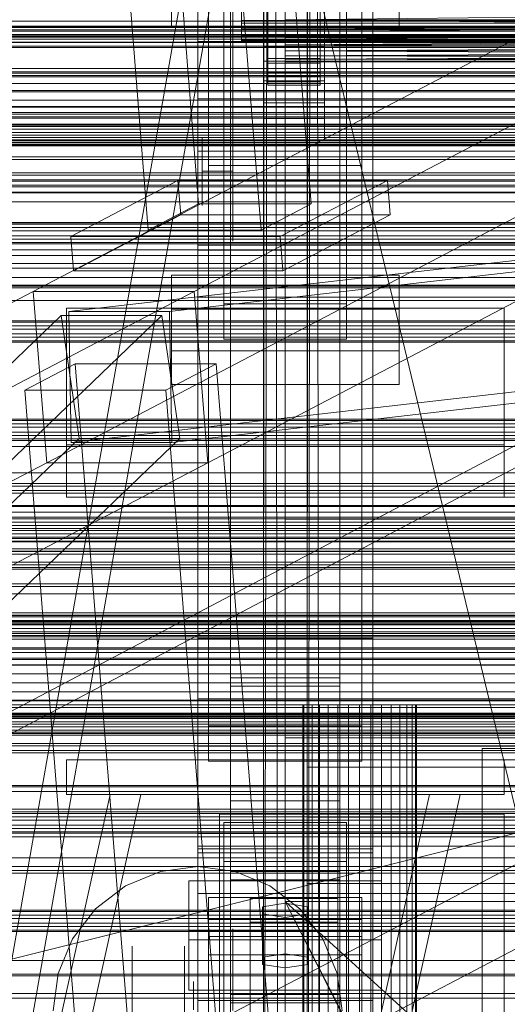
# Model space of a CAD drawing. Header units: millimetres. Extents: x -4738 to 65662, y -68080 to 6847.
# Tile 267 of 656: x -491 to -379, y -34084 to -33858. Entities that reach past the tile are written whole.
import ezdxf

# ---------------------------------------------------------------- set-up
doc = ezdxf.new("R2010")
doc.units = ezdxf.units.MM
for name, color, linetype, lineweight in [('COTAS_O', 1, 'Continuous', 0), ('frontal_briquetadora', 7, 'Continuous', 0), ('frontal_C01', 7, 'Continuous', 0), ('frontal_C02', 7, 'Continuous', 0), ('frontal_C03', 7, 'Continuous', 0), ('frontal_C10', 7, 'Continuous', 0), ('frontal_dosificador', 7, 'Continuous', 0), ('frontal_secador', 7, 'Continuous', 0)]:
    doc.layers.add(name, color=color, linetype=linetype, lineweight=lineweight)
doc.dimstyles.new('R19_100', dxfattribs={"dimtxt": 250, "dimasz": 150, "dimexe": 150, "dimexo": 80, "dimgap": 100, "dimtad": 1, "dimtih": 1, "dimtoh": 1, "dimdsep": 46, "dimcen": 0.09, "dimadec": 0, "dimazin": 0, "dimtfac": 1, "dimtdec": 4, "dimtofl": 0, "dimtmove": 0, "dimatfit": 3, "dimfxl": 1, "dimtolj": 1, "dimtzin": 0, "dimarcsym": 0})

# ---------------------------------------------------------------- blocks, each defined once
blk = doc.blocks.new('DIM_R31_48')
at = {"layer": 'COTAS_O'}
for p, q in [((-1725, -33700), (-1575, -33655)), ((1725, -33700), (1575, -33655)), ((-1725, -34400), (-1725, -33700)), ((-1725, -33700), (1725, -33700)), ((-1725, -33700), (-1575, -33745)), ((1725, -33700), (1575, -33745)), ((1725, -34400), (1725, -33700))]:
    blk.add_line(p, q, dxfattribs=at)
blk.add_text('3450 O', height=250, dxfattribs=at).set_placement((0, -33600))
blk = doc.blocks.new('DIM_R31_51')
at = {"layer": 'COTAS_O'}
for p, q in [((-650, -33700), (50, -33700)), ((50, -33700), (5, -33850)), ((50, -34900), (50, -33700)), ((50, -33700), (95, -33850)), ((50, -34900), (5, -34750)), ((50, -34900), (95, -34750)), ((-650, -34900), (50, -34900))]:
    blk.add_line(p, q, dxfattribs=at)
blk.add_text('1200 O', height=250, rotation=90, dxfattribs=at).set_placement((-50, -34300))
blk = doc.blocks.new('DIM_R31_52')
at = {"layer": 'COTAS_O'}
for p, q in [((-650, -34200), (-500, -34155)), ((650, -34200), (500, -34155)), ((-650, -34900), (-650, -34200)), ((-650, -34200), (650, -34200)), ((-650, -34200), (-500, -34245)), ((650, -34200), (500, -34245)), ((650, -34900), (650, -34200))]:
    blk.add_line(p, q, dxfattribs=at)
blk.add_text('1300 O', height=250, dxfattribs=at).set_placement((0, -34100))

msp = doc.modelspace()

# ---------------------------------------------------------------- linework, layer by layer
at = {"layer": 'frontal_briquetadora'}
for p, q in [((-430, -33820), (-430, -34060)), ((-430, -34260), (-430, -33820)), ((-430, -34680), (-430, -33820)), ((-430, -33820), (-223.45, -34680)), ((-430, -33853.384), (-430, -34060)), ((-442, -33854.202), (-442, -33872.05)), ((-430, -33854.202), (-430, -33872.05)), ((-210, -33855.985), (-430, -33858.384)), ((-430, -33858.384), (-430, -33855.985)), ((-430, -34060), (-430, -33855.985)), ((-210, -33858.384), (-430, -33858.384)), ((-210, -33858.384), (-430, -33860.559)), ((-430, -33860.559), (-430, -33858.384)), ((-210, -33860.559), (-430, -33858.384)), ((-430, -33858.384), (-430, -34060)), ((-210, -33860.559), (-430, -33860.559)), ((-210, -33860.559), (-430, -33862.488)), ((-430, -33862.488), (-430, -33860.559)), ((-210, -33862.488), (-430, -33860.559)), ((-430, -33860.559), (-430, -34060)), ((-210, -33862.488), (-430, -33862.488)), ((-210, -33862.488), (-430, -33864.153)), ((-430, -33864.153), (-430, -33862.488)), ((-210, -33864.153), (-430, -33862.488)), ((-430, -33862.488), (-430, -34060)), ((-210, -33864.153), (-430, -33864.153)), ((-210, -33864.153), (-430, -33865.538)), ((-430, -33865.538), (-430, -33864.153)), ((-210, -33865.538), (-430, -33864.153)), ((-430, -33864.153), (-430, -34060)), ((-210, -33865.538), (-430, -33865.538)), ((-210, -33865.538), (-430, -33866.629)), ((-430, -33866.629), (-430, -33865.538)), ((-210, -33866.629), (-430, -33865.538)), ((-430, -33865.538), (-430, -34060)), ((-210, -33866.629), (-430, -33866.629)), ((-210, -33866.629), (-430, -33867.416)), ((-430, -33867.416), (-430, -33866.629)), ((-210, -33867.416), (-430, -33866.629)), ((-430, -33866.629), (-430, -34060)), ((-210, -33867.416), (-430, -33867.416)), ((-210, -33867.416), (-430, -33867.891)), ((-430, -33867.891), (-430, -33867.416)), ((-210, -33867.891), (-430, -33867.416)), ((-430, -33867.416), (-430, -34060)), ((-210, -33867.891), (-430, -33867.891)), ((-210, -33867.891), (-430, -33868.05)), ((-430, -33868.05), (-430, -33867.891)), ((-210, -33868.05), (-430, -33867.891)), ((-430, -33867.891), (-430, -34060)), ((-210, -33868.05), (-430, -33868.05)), ((-430, -33868.05), (-430, -34060)), ((-442, -33872.05), (-442, -33887.376)), ((-430, -33872.05), (-430, -33887.376)), ((-449, -33886.795), (-449, -33885.25)), ((-449, -33889.579), (-449, -33886.795)), ((-442, -33886.795), (-442, -33885.25)), ((-442, -33889.579), (-442, -33886.795)), ((-449, -33893.05), (-449, -33889.579)), ((-442, -33887.376), (-442, -33899.136)), ((-442, -33893.05), (-442, -33889.579)), ((-430, -33887.376), (-430, -33899.136)), ((-442, -33893.05), (-449, -33893.05)), ((-449, -33893.05), (-449, -33896.521)), ((-442, -33893.05), (-442, -33896.521)), ((-449, -33896.521), (-449, -33899.304)), ((-442, -33896.521), (-442, -33899.304)), ((-449, -33899.304), (-449, -33900.849)), ((-442, -33899.136), (-442, -33906.528)), ((-442, -33899.304), (-442, -33900.849)), ((-430, -33899.136), (-430, -33906.528)), ((-442, -33906.528), (-442, -33909.05)), ((-430, -33906.528), (-430, -33909.05)), ((-430, -34060), (-430, -34490)), ((-210, -34060), (-430, -34060)), ((-430, -34060), (-210, -34260)), ((-430, -34060), (-430, -34260)), ((-335.556, -34060), (-430, -34060)), ((-430, -34060), (-333.957, -34060)), ((-337.006, -34060), (-430, -34060)), ((-338.292, -34060), (-430, -34060)), ((-430, -34060), (-332.223, -34060)), ((-339.402, -34060), (-430, -34060)), ((-430, -34060), (-330.371, -34060)), ((-340.325, -34060), (-430, -34060)), ((-430, -34060), (-328.419, -34060)), ((-341.053, -34060), (-430, -34060)), ((-430, -34060), (-326.386, -34060)), ((-430, -34060), (-324.292, -34060)), ((-341.577, -34060), (-430, -34060)), ((-341.894, -34060), (-430, -34060)), ((-430, -34060), (-322.156, -34060)), ((-342, -34060), (-430, -34060)), ((-430, -34060), (-320, -34060)), ((-430, -34060), (-430, -34305)), ((-430, -34496), (-430, -34060)), ((-430, -34060), (-210, -34490)), ((-430, -34060), (-210, -34496)), ((-442, -34068.127), (-442, -34066.237)), ((-430, -34068.127), (-430, -34066.237)), ((-442, -34071.891), (-442, -34068.127)), ((-430, -34071.891), (-430, -34068.127)), ((-465, -34072.087), (-465, -34070.232)), ((-453, -34072.087), (-453, -34070.232)), ((-442, -34077.495), (-442, -34071.891)), ((-430, -34077.495), (-430, -34071.891)), ((-465, -34075.779), (-465, -34072.087)), ((-453, -34075.779), (-453, -34072.087)), ((-465, -34081.275), (-465, -34075.779)), ((-453, -34081.275), (-453, -34075.779)), ((-451, -34080.618), (-451, -34078.301)), ((-442, -34084.887), (-442, -34077.495)), ((-442, -34080.618), (-442, -34078.301)), ((-430, -34084.887), (-430, -34077.495)), ((-451, -34084.793), (-451, -34080.618)), ((-442, -34084.793), (-442, -34080.618)), ((-465, -34088.525), (-465, -34081.275)), ((-453, -34088.525), (-453, -34081.275))]:
    msp.add_line(p, q, dxfattribs=at)
at = {"layer": 'frontal_C01'}
for p, q in [((-442.5, -34010.796), (-442.5, -33407.996)), ((-417.5, -33407.996), (-417.5, -34010.796)), ((-442.5, -34036.976), (-442.5, -33434.177)), ((-417.5, -34036.976), (-417.5, -33434.177)), ((-450, -33999.812), (-450, -33676.273)), ((-410, -33676.273), (-410, -33999.812)), ((-450, -34047.96), (-450, -33724.422)), ((-410, -34047.96), (-410, -33724.422)), ((-450, -34048.905), (-450, -33725.366)), ((-410, -33725.366), (-410, -34048.905)), ((-447.5, -34019.842), (-447.5, -33740.581)), ((-412.5, -33740.581), (-412.5, -34019.842)), ((-447.5, -34027.93), (-447.5, -33748.67)), ((-412.5, -34027.93), (-412.5, -33748.67)), ((-450, -34087.423), (-450, -33763.885)), ((-410, -34087.423), (-410, -33763.885)), ((-444, -33923.341), (-444, -33835.2)), ((-416, -33835.2), (-416, -33923.341)), ((-444, -33843.289), (-444, -33931.429)), ((-416, -33931.429), (-416, -33843.289)), ((980, -33862.304), (-980, -33862.304)), ((980, -33912.304), (-980, -33912.304)), ((980, -33917.304), (-980, -33917.304)), ((-456, -33934.087), (-456, -33916.831)), ((-456, -33916.831), (-404, -33916.831)), ((-456, -33924.535), (-456, -33916.831)), ((-404, -33916.831), (-404, -33934.087)), ((-404, -33916.831), (-404, -33924.535)), ((-416, -33923.341), (-444, -33923.341)), ((-444, -33923.341), (-444, -33931.429)), ((-416, -33931.429), (-416, -33923.341)), ((-404, -33924.535), (-456, -33924.535)), ((-456, -33924.535), (-456, -33941.791)), ((-404, -33941.791), (-404, -33924.535)), ((-444, -33931.429), (-416, -33931.429)), ((-404, -33934.087), (-456, -33934.087)), ((-456, -33934.087), (-456, -33941.791)), ((-404, -33941.791), (-404, -33934.087)), ((-456, -33941.791), (-404, -33941.791)), ((-410, -33999.812), (-450, -33999.812)), ((-450, -33999.812), (-450, -34047.96)), ((-450, -34323.351), (-450, -33999.812)), ((-410, -34047.96), (-410, -33999.812)), ((-410, -33999.812), (-410, -34323.351)), ((-417.5, -34008.896), (-442.5, -34008.896)), ((-442.5, -34008.896), (-442.5, -34038.876)), ((-442.5, -34053.174), (-442.5, -34008.896)), ((-417.5, -34038.876), (-417.5, -34008.896)), ((-417.5, -34008.896), (-417.5, -34053.174)), ((-442.5, -34036.976), (-442.5, -34010.796)), ((-442.5, -34010.796), (-417.5, -34010.796)), ((-417.5, -34010.796), (-417.5, -34036.976)), ((-450, -34024.464), (-450, -34013.679)), ((-450, -34013.679), (450, -34013.679)), ((-450, -34047.383), (-450, -34013.679)), ((-412.5, -34019.842), (-447.5, -34019.842)), ((-447.5, -34019.842), (-447.5, -34027.93)), ((-412.5, -34027.93), (-412.5, -34019.842)), ((450, -34024.464), (-450, -34024.464)), ((-450, -34024.464), (-450, -34058.168)), ((-447.5, -34027.93), (-412.5, -34027.93)), ((-417.5, -34036.976), (-442.5, -34036.976)), ((-442.5, -34038.876), (-417.5, -34038.876)), ((-442.5, -34083.154), (-442.5, -34038.876)), ((-417.5, -34083.154), (-417.5, -34038.876)), ((450, -34047.383), (-450, -34047.383)), ((-450, -34047.383), (-450, -34058.168)), ((-450, -34047.96), (-410, -34047.96)), ((-450, -34371.499), (-450, -34047.96)), ((-410, -34048.905), (-450, -34048.905)), ((-450, -34048.905), (-450, -34087.423)), ((-450, -34372.443), (-450, -34048.905)), ((-410, -34371.499), (-410, -34047.96)), ((-410, -34087.423), (-410, -34048.905)), ((-410, -34048.905), (-410, -34372.443)), ((-442.5, -34083.154), (-442.5, -34053.174)), ((-442.5, -34053.174), (-417.5, -34053.174)), ((-417.5, -34053.174), (-417.5, -34083.154)), ((-452, -34068.743), (-452, -34055.262)), ((-452, -34055.262), (-408, -34055.262)), ((-452, -34066.818), (-452, -34055.262)), ((-417.5, -34055.074), (-442.5, -34055.074)), ((-442.5, -34055.074), (-442.5, -34081.254)), ((-442.5, -34657.873), (-442.5, -34055.074)), ((-417.5, -34081.254), (-417.5, -34055.074)), ((-417.5, -34055.074), (-417.5, -34657.873)), ((-408, -34055.262), (-408, -34068.743)), ((-408, -34055.262), (-408, -34066.818)), ((-450, -34058.168), (450, -34058.168)), ((-438, -34064.699), (-438, -34059.306)), ((-438, -34059.306), (-418, -34059.306)), ((-438, -34201.387), (-438, -34059.306)), ((-430, -34060.385), (-435.196, -34061.194)), ((-424.804, -34061.194), (-430, -34060.385)), ((-430, -34071.94), (-430, -34060.385)), ((-418, -34059.306), (-418, -34064.699)), ((-418, -34059.306), (-418, -34201.387)), ((-435.196, -34061.194), (-435.196, -34062.811)), ((-435.196, -34072.749), (-435.196, -34061.194)), ((-435.196, -34062.811), (-430, -34063.62)), ((-435.196, -34074.367), (-435.196, -34062.811)), ((-430, -34063.62), (-424.804, -34062.811)), ((-424.804, -34062.811), (-424.804, -34061.194)), ((-424.804, -34072.749), (-424.804, -34061.194)), ((-424.804, -34074.367), (-424.804, -34062.811)), ((-447.5, -34072.208), (-447.5, -34064.12)), ((-447.5, -34064.12), (-412.5, -34064.12)), ((-447.5, -34343.381), (-447.5, -34064.12)), ((-418, -34064.699), (-438, -34064.699)), ((-438, -34064.699), (-438, -34206.779)), ((-430, -34063.62), (-430, -34075.176)), ((-418, -34206.779), (-418, -34064.699)), ((-412.5, -34064.12), (-412.5, -34072.208)), ((-412.5, -34064.12), (-412.5, -34343.381)), ((-408, -34066.818), (-452, -34066.818)), ((-452, -34066.818), (-452, -34080.298)), ((-408, -34080.298), (-408, -34066.818)), ((-408, -34068.743), (-452, -34068.743)), ((-452, -34068.743), (-452, -34080.298)), ((-408, -34080.298), (-408, -34068.743)), ((-412.5, -34072.208), (-447.5, -34072.208)), ((-447.5, -34351.469), (-447.5, -34072.208)), ((-435.196, -34072.749), (-430, -34071.94)), ((-435.196, -34074.367), (-435.196, -34072.749)), ((-430, -34071.94), (-424.804, -34072.749)), ((-424.804, -34072.749), (-424.804, -34074.367)), ((-412.5, -34351.469), (-412.5, -34072.208)), ((-430, -34075.176), (-435.196, -34074.367)), ((-424.804, -34074.367), (-430, -34075.176)), ((-452, -34080.298), (-408, -34080.298)), ((-442.5, -34081.254), (-417.5, -34081.254)), ((-442.5, -34684.054), (-442.5, -34081.254)), ((-417.5, -34083.154), (-442.5, -34083.154)), ((-417.5, -34684.054), (-417.5, -34081.254))]:
    msp.add_line(p, q, dxfattribs=at)
at = {"layer": 'frontal_C02'}
for p, q in [((-450, -33863.38), (-450, -33505.718)), ((-410, -33505.718), (-410, -33863.38)), ((-827, -35975), (-397, -33530.372)), ((-820, -35975), (-390, -33530.372)), ((-450, -33911.107), (-450, -33553.445)), ((-410, -33911.107), (-410, -33553.445)), ((-450, -34044.45), (-450, -33686.788)), ((-410, -33686.788), (-410, -34044.45)), ((-442.5, -34231.462), (-442.5, -33692.436)), ((-417.5, -33692.436), (-417.5, -34231.462)), ((-447.5, -33882.773), (-447.5, -33701.408)), ((-412.5, -33701.408), (-412.5, -33882.773)), ((-447.5, -33891.714), (-447.5, -33710.35)), ((-412.5, -33891.714), (-412.5, -33710.35)), ((-442.5, -34258.348), (-442.5, -33719.322)), ((-417.5, -34258.348), (-417.5, -33719.322)), ((-450, -34082.632), (-450, -33724.97)), ((-410, -34082.632), (-410, -33724.97)), ((-435, -33867.862), (-435, -33827.771)), ((-421, -33827.771), (-421, -33867.862)), ((-435, -33831.347), (-435, -33871.438)), ((-421, -33871.438), (-421, -33831.347)), ((-435, -33877.399), (-435, -33837.308)), ((-421, -33837.308), (-421, -33877.399)), ((-456, -33841.062), (-456, -33860.137)), ((-435, -33840.885), (-435, -33880.976)), ((-421, -33880.976), (-421, -33840.885)), ((-404, -33860.137), (-404, -33841.062)), ((-456, -33852.501), (-456, -33860.137)), ((-404, -33860.137), (-404, -33852.501)), ((-434, -33853.597), (-434, -33858.537)), ((-434, -33860.036), (-434, -33855.149)), ((-422, -33858.537), (-422, -33853.597)), ((-422, -33855.149), (-422, -33860.036)), ((-440, -33856.346), (-440, -33858.551)), ((-440, -33859.188), (-440, -33857.056)), ((-434, -33858.551), (-434, -33856.346)), ((-434, -33856.346), (-434, -33858.537)), ((-434, -33857.056), (-434, -33860.036)), ((-434, -33857.056), (-434, -33859.188)), ((-422, -33858.537), (-422, -33856.346)), ((-422, -33856.346), (-422, -33858.551)), ((-422, -33860.036), (-422, -33857.056)), ((-422, -33859.188), (-422, -33857.056)), ((-456, -33860.137), (-404, -33860.137)), ((-440, -33858.551), (-440, -33860.472)), ((-440, -33858.551), (440, -33858.551)), ((-440, -33860.992), (-440, -33859.188)), ((-440, -33859.188), (440, -33859.188)), ((-434, -33858.537), (-434, -33863.194)), ((-434, -33858.537), (-422, -33858.537)), ((-434, -33860.472), (-434, -33858.551)), ((-434, -33858.551), (-434, -33863.194)), ((-422, -33858.551), (-434, -33858.551)), ((-434, -33859.188), (-434, -33864.538)), ((-422, -33859.188), (-434, -33859.188)), ((-434, -33859.188), (-434, -33860.992)), ((-434, -33860.036), (-422, -33860.036)), ((-434, -33864.538), (-434, -33860.036)), ((-422, -33863.194), (-422, -33858.537)), ((-422, -33863.194), (-422, -33858.551)), ((-422, -33858.551), (-422, -33860.472)), ((-422, -33864.538), (-422, -33859.188)), ((-422, -33860.992), (-422, -33859.188)), ((-422, -33860.036), (-422, -33864.538)), ((-440, -33860.472), (-440, -33861.977)), ((-440, -33860.472), (440, -33860.472)), ((-440, -33862.345), (-440, -33860.992)), ((-440, -33860.992), (440, -33860.992)), ((-440, -33861.977), (-440, -33862.964)), ((-440, -33861.977), (440, -33861.977)), ((-440, -33863.155), (-440, -33862.345)), ((-440, -33862.345), (440, -33862.345)), ((-434, -33861.977), (-434, -33860.472)), ((-434, -33860.472), (-434, -33867.249)), ((-422, -33860.472), (-434, -33860.472)), ((-434, -33860.992), (-434, -33868.346)), ((-422, -33860.992), (-434, -33860.992)), ((-434, -33860.992), (-434, -33862.345)), ((-434, -33862.964), (-434, -33861.977)), ((-434, -33861.977), (-434, -33870.426)), ((-422, -33861.977), (-434, -33861.977)), ((-434, -33862.345), (-434, -33871.202)), ((-422, -33862.345), (-434, -33862.345)), ((-434, -33862.345), (-434, -33863.155)), ((-422, -33867.249), (-422, -33860.472)), ((-422, -33860.472), (-422, -33861.977)), ((-422, -33868.346), (-422, -33860.992)), ((-422, -33862.345), (-422, -33860.992)), ((-422, -33870.426), (-422, -33861.977)), ((-422, -33861.977), (-422, -33862.964)), ((-422, -33871.202), (-422, -33862.345)), ((-422, -33863.155), (-422, -33862.345)), ((-410, -33863.38), (-450, -33863.38)), ((-450, -33863.38), (-450, -33911.107)), ((-450, -34221.042), (-450, -33863.38)), ((-440, -33862.964), (-440, -33863.366)), ((-440, -33862.964), (440, -33862.964)), ((-440, -33863.366), (-440, -33863.155)), ((-440, -33863.155), (440, -33863.155)), ((-440, -33863.366), (440, -33863.366)), ((-435, -33878.411), (-435, -33864.7)), ((-435, -33864.7), (-421, -33864.7)), ((-435, -33872.337), (-435, -33864.7)), ((-434, -33863.366), (-434, -33862.964)), ((-434, -33862.964), (-434, -33872.51)), ((-422, -33862.964), (-434, -33862.964)), ((-434, -33863.155), (-434, -33872.912)), ((-422, -33863.155), (-434, -33863.155)), ((-434, -33863.155), (-434, -33863.366)), ((-434, -33863.194), (-434, -33867.249)), ((-434, -33863.194), (-422, -33863.194)), ((-434, -33863.366), (-434, -33873.358)), ((-422, -33863.366), (-434, -33863.366)), ((-434, -33864.538), (-422, -33864.538)), ((-434, -33868.346), (-434, -33864.538)), ((-422, -33872.51), (-422, -33862.964)), ((-422, -33862.964), (-422, -33863.366)), ((-422, -33872.912), (-422, -33863.155)), ((-422, -33863.366), (-422, -33863.155)), ((-422, -33867.249), (-422, -33863.194)), ((-422, -33873.358), (-422, -33863.366)), ((-422, -33864.538), (-422, -33868.346)), ((-421, -33864.7), (-421, -33878.411)), ((-421, -33864.7), (-421, -33872.337)), ((-410, -33911.107), (-410, -33863.38)), ((-410, -33863.38), (-410, -34221.042)), ((-421, -33867.862), (-435, -33867.862)), ((-435, -33867.862), (-435, -33871.438)), ((-434, -33867.249), (-434, -33870.426)), ((-434, -33867.249), (-422, -33867.249)), ((-434, -33868.346), (-422, -33868.346)), ((-434, -33871.202), (-434, -33868.346)), ((-422, -33870.426), (-422, -33867.249)), ((-422, -33868.346), (-422, -33871.202)), ((-421, -33871.438), (-421, -33867.862)), ((-435, -33871.438), (-421, -33871.438)), ((-434, -33870.426), (-434, -33872.51)), ((-434, -33870.426), (-422, -33870.426)), ((-434, -33871.202), (-422, -33871.202)), ((-434, -33872.912), (-434, -33871.202)), ((-422, -33872.51), (-422, -33870.426)), ((-422, -33871.202), (-422, -33872.912)), ((-421, -33872.337), (-435, -33872.337)), ((-435, -33872.337), (-435, -33886.047)), ((-434, -33872.51), (-434, -33873.358)), ((-434, -33872.51), (-422, -33872.51)), ((-434, -33872.912), (-422, -33872.912)), ((-434, -33873.358), (-434, -33872.912)), ((-434, -33873.358), (-422, -33873.358)), ((-422, -33873.358), (-422, -33872.51)), ((-422, -33872.912), (-422, -33873.358)), ((-421, -33886.047), (-421, -33872.337)), ((-450, -33888.432), (-450, -33876.51)), ((-450, -33876.51), (450, -33876.51)), ((-450, -33909.919), (-450, -33876.51)), ((-421, -33877.399), (-435, -33877.399)), ((-435, -33877.399), (-435, -33880.976)), ((-421, -33880.976), (-421, -33877.399)), ((-421, -33878.411), (-435, -33878.411)), ((-435, -33878.411), (-435, -33886.047)), ((-421, -33886.047), (-421, -33878.411)), ((-412.5, -33882.773), (-447.5, -33882.773)), ((-447.5, -33882.773), (-447.5, -33891.714)), ((-435, -33880.976), (-421, -33880.976)), ((-412.5, -33891.714), (-412.5, -33882.773)), ((-435, -33886.047), (-421, -33886.047)), ((450, -33888.432), (-450, -33888.432)), ((-450, -33888.432), (-450, -33921.841)), ((-447.5, -33891.714), (-412.5, -33891.714)), ((450, -33909.919), (-450, -33909.919)), ((-450, -33909.919), (-450, -33921.841)), ((-450, -33911.107), (-410, -33911.107)), ((-450, -34268.769), (-450, -33911.107)), ((-410, -34268.769), (-410, -33911.107)), ((-450, -33921.841), (450, -33921.841)), ((-480, -33955.57), (-480, -33924.346)), ((-480, -33924.346), (-380, -33924.346)), ((-480, -33967.57), (-480, -33924.346)), ((-380, -33924.346), (-380, -33955.57)), ((-380, -33924.346), (-380, -33967.57)), ((-380, -33955.57), (-480, -33955.57)), ((-480, -33955.57), (-480, -33967.57)), ((-380, -33967.57), (-380, -33955.57)), ((-480, -33967.57), (-380, -33967.57)), ((-430, -33967.57), (-430, -33972.57)), ((430, -33967.57), (-430, -33967.57)), ((430, -33972.57), (-430, -33972.57)), ((-430, -33972.57), (-430, -34022.57)), ((-430, -34022.57), (-430, -34027.57)), ((430, -34022.57), (-430, -34022.57)), ((-480, -34027.57), (-380, -34027.57)), ((-480, -34035.57), (-480, -34027.57)), ((430, -34027.57), (-430, -34027.57)), ((-380, -34035.57), (-380, -34027.57)), ((-425, -34044.426), (-425, -34029.285)), ((-425, -34029.285), (425, -34029.285)), ((-425, -34040.739), (-425, -34029.285)), ((-900, -35975), (-470, -34035.57)), ((-893, -35975), (-463, -34035.57)), ((-827, -35975), (-397, -34035.57)), ((-820, -35975), (-390, -34035.57)), ((-480, -34035.57), (-380, -34035.57)), ((-470, -34035.57), (-463, -34035.57)), ((-463, -34035.57), (-397, -34035.57)), ((-397, -34035.57), (-390, -34035.57)), ((-444, -34050.871), (-444, -34041.93)), ((-444, -34041.93), (-416, -34041.93)), ((-444, -34132.492), (-444, -34041.93)), ((425, -34040.739), (-425, -34040.739)), ((-425, -34040.739), (-425, -34055.88)), ((-416, -34041.93), (-416, -34050.871)), ((-416, -34041.93), (-416, -34132.492)), ((-410, -34044.45), (-450, -34044.45)), ((-450, -34044.45), (-450, -34082.632)), ((-450, -34402.112), (-450, -34044.45)), ((425, -34044.426), (-425, -34044.426)), ((-425, -34044.426), (-425, -34055.88)), ((-410, -34082.632), (-410, -34044.45)), ((-410, -34044.45), (-410, -34402.112)), ((-416, -34050.871), (-444, -34050.871)), ((-444, -34050.871), (-444, -34141.434)), ((-416, -34141.434), (-416, -34050.871)), ((-425, -34055.88), (425, -34055.88)), ((-447.5, -34068.012), (-447.5, -34059.07)), ((-447.5, -34059.07), (-412.5, -34059.07)), ((-447.5, -34240.435), (-447.5, -34059.07)), ((-412.5, -34059.07), (-412.5, -34068.012)), ((-412.5, -34059.07), (-412.5, -34240.435)), ((-412.5, -34068.012), (-447.5, -34068.012)), ((-447.5, -34249.376), (-447.5, -34068.012)), ((-412.5, -34249.376), (-412.5, -34068.012)), ((-450, -34082.632), (-410, -34082.632)), ((-450, -34440.294), (-450, -34082.632)), ((-410, -34440.294), (-410, -34082.632))]:
    msp.add_line(p, q, dxfattribs=at)
at = {"layer": 'frontal_C03'}
for p, q in [((1496, -33858.718), (-1496, -33858.718)), ((1496, -33859.984), (-1496, -33859.984)), ((1496, -33860.101), (-1496, -33860.101)), ((1250, -33859.864), (-1250, -33859.864)), ((1250, -33860.181), (-1250, -33860.181)), ((1250, -33860.974), (-1250, -33860.974)), ((-1250, -33861.739), (1250, -33861.739)), ((1250, -33862.042), (-1250, -33862.042)), ((1250, -33862.862), (-1250, -33862.862)), ((1250, -33863.495), (-1250, -33863.495)), ((1250, -33863.626), (-1250, -33863.626)), ((1250, -33864.42), (-1250, -33864.42)), ((1250, -33864.736), (-1250, -33864.736)), ((1250, -33864.749), (-1250, -33864.749)), ((1250, -33869.528), (-1250, -33869.528)), ((1250, -33870.598), (-1250, -33870.598)), ((1250, -33871.133), (-1250, -33871.133)), ((1250, -33871.435), (-1250, -33871.435)), ((1250, -33874.601), (-1250, -33874.601)), ((1250, -33874.895), (-1250, -33874.895)), ((1496, -33878.238), (-1496, -33878.238)), ((1496, -33878.356), (-1496, -33878.356)), ((1496, -33879.622), (-1496, -33879.622)), ((1496, -33879.957), (-1496, -33879.957)), ((-1579, -33880.615), (1579, -33880.615)), ((1496, -33882.297), (-1496, -33882.297)), ((1496, -33882.798), (-1496, -33882.798)), ((-1250, -33880.914), (1250, -33880.914)), ((1250, -33882.322), (-1250, -33882.322)), ((1250, -33882.638), (-1250, -33882.638)), ((1250, -33882.807), (-1250, -33882.807)), ((1250, -33883.432), (-1250, -33883.432)), ((-1250, -33884.196), (1250, -33884.196)), ((-1496, -33885.855), (1496, -33885.855)), ((1496, -33886.446), (-1496, -33886.446)), ((1250, -33885.319), (-1250, -33885.319)), ((1250, -33886.083), (-1250, -33886.083)), ((1250, -33886.877), (-1250, -33886.877)), ((1250, -33887.194), (-1250, -33887.194)), ((1496, -33889.755), (-1496, -33889.755)), ((1496, -33890.346), (-1496, -33890.346)), ((1496, -33893.403), (-1496, -33893.403)), ((1496, -33893.905), (-1496, -33893.905)), ((1250, -33893.394), (-1250, -33893.394)), ((1496, -33896.244), (-1496, -33896.244)), ((1250, -33895.287), (-1250, -33895.287)), ((1496, -33896.579), (-1496, -33896.579)), ((1496, -33897.845), (-1496, -33897.845)), ((1496, -33897.963), (-1496, -33897.963)), ((1250, -33904.779), (-1250, -33904.779)), ((1250, -33905.068), (-1250, -33905.068)), ((1250, -33905.096), (-1250, -33905.096)), ((1250, -33905.89), (-1250, -33905.89)), ((-1250, -33906.654), (1250, -33906.654)), ((1250, -33906.673), (-1250, -33906.673)), ((1250, -33907.777), (-1250, -33907.777)), ((1250, -33908.541), (-1250, -33908.541)), ((1250, -33909.335), (-1250, -33909.335)), ((1250, -33909.652), (-1250, -33909.652)), ((1250, -33914.159), (-1250, -33914.159)), ((1250, -33915.232), (-1250, -33915.232)), ((1250, -33919.283), (-1250, -33919.283)), ((1250, -33919.66), (-1250, -33919.66)), ((-1579, -33922.615), (1579, -33922.615)), ((1250, -33927.237), (-1250, -33927.237)), ((1250, -33927.553), (-1250, -33927.553)), ((1250, -33928.347), (-1250, -33928.347)), ((-1250, -33929.112), (1250, -33929.112)), ((1250, -33930.234), (-1250, -33930.234)), ((1250, -33930.999), (-1250, -33930.999)), ((1250, -33931.793), (-1250, -33931.793)), ((1250, -33932.109), (-1250, -33932.109)), ((1250, -33949.694), (-1250, -33949.694)), ((1250, -33950.011), (-1250, -33950.011)), ((1250, -33950.805), (-1250, -33950.805)), ((-1250, -33951.569), (1250, -33951.569)), ((1250, -33952.692), (-1250, -33952.692)), ((1250, -33953.456), (-1250, -33953.456)), ((1250, -33954.25), (-1250, -33954.25)), ((1250, -33954.567), (-1250, -33954.567)), ((1250, -33972.152), (-1250, -33972.152)), ((1250, -33972.469), (-1250, -33972.469)), ((1250, -33973.263), (-1250, -33973.263)), ((-1250, -33974.027), (1250, -33974.027)), ((1250, -33975.15), (-1250, -33975.15)), ((1250, -33975.914), (-1250, -33975.914)), ((1250, -33976.708), (-1250, -33976.708)), ((1250, -33977.024), (-1250, -33977.024)), ((1250, -33994.61), (-1250, -33994.61)), ((1250, -33994.926), (-1250, -33994.926)), ((1250, -33995.72), (-1250, -33995.72)), ((-1250, -33996.484), (1250, -33996.484)), ((1250, -33997.607), (-1250, -33997.607)), ((1250, -33998.371), (-1250, -33998.371)), ((1250, -33999.165), (-1250, -33999.165)), ((1250, -33999.482), (-1250, -33999.482)), ((1250, -34017.067), (-1250, -34017.067)), ((1250, -34017.384), (-1250, -34017.384)), ((1250, -34018.178), (-1250, -34018.178)), ((-1250, -34018.942), (1250, -34018.942)), ((1250, -34020.065), (-1250, -34020.065)), ((1250, -34020.829), (-1250, -34020.829)), ((1250, -34021.623), (-1250, -34021.623)), ((1250, -34021.94), (-1250, -34021.94)), ((1250, -34039.525), (-1250, -34039.525)), ((1250, -34039.842), (-1250, -34039.842)), ((1250, -34040.636), (-1250, -34040.636)), ((-1250, -34041.4), (1250, -34041.4)), ((1250, -34042.523), (-1250, -34042.523)), ((1250, -34043.287), (-1250, -34043.287)), ((1250, -34044.081), (-1250, -34044.081)), ((1250, -34044.397), (-1250, -34044.397)), ((1250, -34061.983), (-1250, -34061.983)), ((1250, -34062.299), (-1250, -34062.299)), ((1250, -34063.093), (-1250, -34063.093)), ((-1250, -34063.857), (1250, -34063.857)), ((1250, -34064.98), (-1250, -34064.98)), ((1250, -34065.744), (-1250, -34065.744)), ((1250, -34066.538), (-1250, -34066.538)), ((1250, -34066.855), (-1250, -34066.855)), ((1250, -34076.626), (-1250, -34076.626)), ((1250, -34077.003), (-1250, -34077.003)), ((1250, -34081.054), (-1250, -34081.054)), ((1250, -34082.127), (-1250, -34082.127))]:
    msp.add_line(p, q, dxfattribs=at)
at = {"layer": 'frontal_C10'}
for p, q in [((-28.259, -33679.922), (-487.638, -33920.495)), ((-450.818, -33920.495), (8.561, -33679.922)), ((-484.505, -33959.683), (-25.125, -33719.11)), ((-447.685, -33959.683), (11.695, -33719.11)), ((19.331, -33746.29), (-3989.39, -35862.156)), ((-3988.995, -35867.053), (19.726, -33751.187)), ((-456.821, -33812.85), (-449.811, -33900.515)), ((-424.037, -33900.515), (-431.047, -33812.85)), ((-461.295, -33906.53), (-468.305, -33818.864)), ((-442.531, -33818.864), (-435.521, -33906.53)), ((-765.546, -33860.713), (62.902, -33860.713)), ((-13.767, -33861.166), (-473.146, -34101.739)), ((-436.326, -34101.739), (23.053, -33861.166)), ((-5.167, -33870.674), (-479.43, -33925.104)), ((-456.418, -33925.104), (17.845, -33870.674)), ((32.276, -33876.751), (-796.171, -33876.751)), ((-811.484, -33884.77), (16.964, -33884.77)), ((-747.491, -33886.983), (80.956, -33886.983)), ((65.643, -33895.002), (-762.804, -33895.002)), ((-454.506, -33895.148), (-479.006, -33907.978)), ((-406.64, -33895.148), (-454.506, -33895.148)), ((-454.506, -33895.148), (-453.879, -33902.985)), ((-431.14, -33907.978), (-406.64, -33895.148)), ((-406.013, -33902.985), (-406.64, -33895.148)), ((-478.905, -33955.074), (-4.642, -33900.644)), ((-461.295, -33906.53), (-449.811, -33900.515)), ((-455.893, -33955.074), (18.371, -33900.644)), ((-449.811, -33900.515), (-424.037, -33900.515)), ((-424.037, -33900.515), (-435.521, -33906.53)), ((-478.379, -33915.816), (-453.879, -33902.985)), ((-453.879, -33902.985), (-406.013, -33902.985)), ((-406.013, -33902.985), (-430.513, -33915.816)), ((-435.521, -33906.53), (-461.295, -33906.53)), ((-479.006, -33907.978), (-431.14, -33907.978)), ((-478.379, -33915.816), (-479.006, -33907.978)), ((-431.14, -33907.978), (-430.513, -33915.816)), ((-793.429, -33911.04), (35.018, -33911.04)), ((-430.513, -33915.816), (-478.379, -33915.816)), ((-487.638, -33920.495), (-947.018, -34161.068)), ((-910.198, -34161.068), (-450.818, -33920.495)), ((19.705, -33919.059), (-808.742, -33919.059)), ((-487.638, -33920.495), (-450.818, -33920.495)), ((-484.505, -33959.683), (-487.638, -33920.495)), ((-450.818, -33920.495), (-447.685, -33959.683)), ((-479.43, -33925.104), (-478.905, -33955.074)), ((-456.418, -33925.104), (-479.43, -33925.104)), ((-455.893, -33955.074), (-456.418, -33925.104)), ((-481.226, -33926.045), (-925.722, -34352.76)), ((-902.71, -34352.76), (-458.214, -33926.045)), ((-481.226, -33926.045), (-458.214, -33926.045)), ((-477.109, -33954.133), (-481.226, -33926.045)), ((-458.214, -33926.045), (-454.097, -33954.133)), ((-478.028, -33937.082), (-489.513, -33943.096)), ((-445.811, -33937.082), (-478.028, -33937.082)), ((-478.028, -33937.082), (-463.144, -34123.224)), ((-457.295, -33943.096), (-445.811, -33937.082)), ((-430.927, -34123.224), (-445.811, -33937.082)), ((-489.513, -33943.096), (-457.295, -33943.096)), ((-474.629, -34129.239), (-489.513, -33943.096)), ((-442.411, -34129.239), (-457.295, -33943.096)), ((-921.605, -34380.849), (-477.109, -33954.133)), ((-898.592, -34380.849), (-454.097, -33954.133)), ((-454.097, -33954.133), (-477.109, -33954.133)), ((-478.905, -33955.074), (-455.893, -33955.074)), ((-943.884, -34200.256), (-484.505, -33959.683)), ((-907.064, -34200.256), (-447.685, -33959.683)), ((-447.685, -33959.683), (-484.505, -33959.683)), ((-1690.23, -33964.44), (758.292, -33964.44)), ((781.737, -33964.44), (-1666.785, -33964.44)), ((-1690.23, -33969.44), (758.292, -33969.44)), ((-1679.485, -33969.44), (769.038, -33969.44)), ((770.992, -33969.44), (-1677.531, -33969.44)), ((-1666.785, -33969.44), (781.737, -33969.44)), ((-1690.23, -34019.44), (758.292, -34019.44)), ((-1679.485, -34019.44), (769.038, -34019.44)), ((-1677.531, -34019.44), (770.992, -34019.44)), ((781.737, -34019.44), (-1666.785, -34019.44)), ((-1690.23, -34024.44), (758.292, -34024.44)), ((-1666.785, -34024.44), (781.737, -34024.44))]:
    msp.add_line(p, q, dxfattribs=at)
at = {"layer": 'frontal_dosificador'}
for p, q in [((-150, -33900), (-1850, -33900)), ((-150, -34000), (-1850, -34000)), ((-1200, -34250), (-200, -34000)), ((-200, -34000), (-1200, -34000)), ((-205, -34015), (-555, -34015)), ((-215, -34025), (-385, -34025)), ((-385, -34110), (-385, -34025)), ((-300, -34050), (-1700, -34050)), ((-300, -34052), (-1700, -34052)), ((-458.541, -34053.124), (-466.5, -34056.421)), ((-450, -34052), (-458.541, -34053.124)), ((-441.459, -34053.124), (-450, -34052)), ((-433.5, -34056.421), (-441.459, -34053.124)), ((-466.5, -34056.421), (-473.335, -34061.665)), ((-426.665, -34061.665), (-433.5, -34056.421)), ((-473.335, -34061.665), (-478.579, -34068.5)), ((-421.421, -34068.5), (-426.665, -34061.665)), ((-478.579, -34068.5), (-481.876, -34076.459)), ((-418.124, -34076.459), (-421.421, -34068.5)), ((-481.876, -34076.459), (-483, -34085)), ((-417, -34085), (-418.124, -34076.459))]:
    msp.add_line(p, q, dxfattribs=at)
at = {"layer": 'frontal_secador'}
for p, q in [((-433.02, -33225.78), (-435, -34283)), ((-433.02, -33225.78), (-431.48, -34297.08)), ((-434.78, -33232.82), (-435, -34283)), ((-423.38, -33233.82), (-425, -34277)), ((-423.38, -33233.82), (-422.12, -34288.52)), ((-435, -34283), (-435, -33237)), ((-424.82, -33239.58), (-425, -34277)), ((-425, -34277), (-425, -33243)), ((1250, -33862.349), (-1250, -33862.349)), ((1250, -33870.291), (-1250, -33870.291)), ((1250, -33873), (-1250, -33873)), ((-1250, -33956), (1250, -33956)), ((-1250, -33962), (1250, -33962)), ((-1250, -33965), (1250, -33965)), ((1250, -33966), (-1250, -33966)), ((-1250, -33966.659), (1250, -33966.659)), ((1250, -33969.659), (-1250, -33969.659)), ((-1250, -33971), (1250, -33971)), ((1250, -33974), (-1250, -33974)), ((-1250, -33974.728), (1250, -33974.728)), ((-1250, -33977.588), (1250, -33977.588)), ((1250, -33977.611), (-1250, -33977.611)), ((1250, -33977.728), (-1250, -33977.728)), ((-1250, -33979.387), (1250, -33979.387)), ((1250, -33979.918), (-1250, -33979.918)), ((-1250, -33980), (1250, -33980)), ((1250, -33980.588), (-1250, -33980.588)), ((1250, -33982.387), (-1250, -33982.387)), ((1250, -33983), (-1250, -33983)), ((-1250, -33983.65), (1250, -33983.65)), ((1250, -33984), (-1250, -33984)), ((1250, -33987.382), (-1250, -33987.382)), ((-1250, -33988), (1250, -33988)), ((1250, -33989.689), (-1250, -33989.689)), ((1250, -33994), (-1250, -33994)), ((1250, -33994.545), (-1250, -33994.545)), ((1250, -33996), (-1250, -33996)), ((1250, -33996.144), (-1250, -33996.144)), ((1250, -33996.709), (-1250, -33996.709)), ((1250, -33998.686), (-1250, -33998.686)), ((1320, -34002), (-1320, -34002)), ((1250, -34000), (-1250, -34000)), ((1250, -34002), (-1250, -34002)), ((1320, -34002.273), (-1320, -34002.273)), ((1320, -34003.072), (-1320, -34003.072)), ((1320, -34004.343), (-1320, -34004.343)), ((1320, -34006), (-1320, -34006)), ((1250, -34004.651), (-1250, -34004.651)), ((1250, -34005.859), (-1250, -34005.859)), ((-1250, -34006), (1250, -34006)), ((1320, -34007.929), (-1320, -34007.929)), ((-1320, -34010), (1320, -34010)), ((-1250, -34010), (1250, -34010)), ((1320, -34012.071), (-1320, -34012.071)), ((1320, -34014), (-1320, -34014)), ((1320, -34015.657), (-1320, -34015.657)), ((1250, -34014.141), (-1250, -34014.141)), ((-425.75, -34015), (-426, -34015)), ((-426, -34130), (-426, -34015)), ((-425.01, -34015), (-425.75, -34015)), ((-425.75, -34130), (-425.75, -34015)), ((-423.809, -34015), (-425.01, -34015)), ((-425.01, -34130), (-425.01, -34015)), ((-422.192, -34015), (-423.809, -34015)), ((-423.809, -34130), (-423.809, -34015)), ((-420.222, -34015), (-422.192, -34015)), ((-422.192, -34130), (-422.192, -34015)), ((-417.975, -34015), (-420.222, -34015)), ((-420.222, -34130), (-420.222, -34015)), ((-415.536, -34015), (-417.975, -34015)), ((-417.975, -34130), (-417.975, -34015)), ((-413, -34015), (-415.536, -34015)), ((-415.536, -34130), (-415.536, -34015)), ((-413, -34015), (-410.464, -34015)), ((-413, -34015), (-413, -34130)), ((-410.464, -34015), (-408.025, -34015)), ((-410.464, -34130), (-410.464, -34015)), ((-408.025, -34015), (-405.778, -34015)), ((-408.025, -34130), (-408.025, -34015)), ((-405.778, -34015), (-403.808, -34015)), ((-405.778, -34130), (-405.778, -34015)), ((-403.808, -34015), (-402.191, -34015)), ((-403.808, -34130), (-403.808, -34015)), ((-402.191, -34015), (-400.99, -34015)), ((-402.191, -34130), (-402.191, -34015)), ((-400.99, -34015), (-400.25, -34015)), ((-400.99, -34130), (-400.99, -34015)), ((-400.25, -34015), (-400, -34015)), ((-400.25, -34130), (-400.25, -34015)), ((-400, -34130), (-400, -34015)), ((1320, -34016.928), (-1320, -34016.928)), ((1320, -34017.727), (-1320, -34017.727)), ((1250, -34017.285), (-1250, -34017.285)), ((1320, -34018), (-1320, -34018)), ((1250, -34018), (-1250, -34018)), ((1250, -34021.314), (-1250, -34021.314)), ((1250, -34023.856), (-1250, -34023.856)), ((1250, -34025.455), (-1250, -34025.455)), ((1250, -34026), (-1250, -34026)), ((1360, -34033.5), (-1360, -34033.5)), ((1360, -34034.863), (-1360, -34034.863)), ((1250, -34033.75), (-1250, -34033.75)), ((1360, -34038.859), (-1360, -34038.859)), ((-445, -34040), (-380, -34040)), ((-445, -34110), (-445, -34040)), ((-380, -34110), (-380, -34040)), ((1360, -34045.216), (-1360, -34045.216)), ((1360, -34053.5), (-1360, -34053.5)), ((1250, -34052.924), (-1250, -34052.924)), ((1360, -34063.147), (-1360, -34063.147)), ((-1360, -34073.5), (1360, -34073.5)), ((-1250, -34073.5), (1250, -34073.5))]:
    msp.add_line(p, q, dxfattribs=at)

# ---------------------------------------------------------------- dimensions: what is measured, and where the dimension line sits
at = {"layer": 'COTAS_O'}
for p1, p2, distance, picture, middle in [((-650, -34900), (-650, -33700), -700, 'DIM_R31_51', (50, -34300)), ((-1725, -34400), (1725, -34400), 700, 'DIM_R31_48', (0, -33700)), ((-650, -34900), (650, -34900), 700, 'DIM_R31_52', (0, -34200))]:
    dim = msp.add_aligned_dim(p1=p1, p2=p2, distance=distance, text='<> O', dimstyle='R19_100', dxfattribs=at)
    dim.commit()
    dim.dimension.update_dxf_attribs({"geometry": picture, "text_midpoint": middle})

doc.saveas('drawing.dxf')
